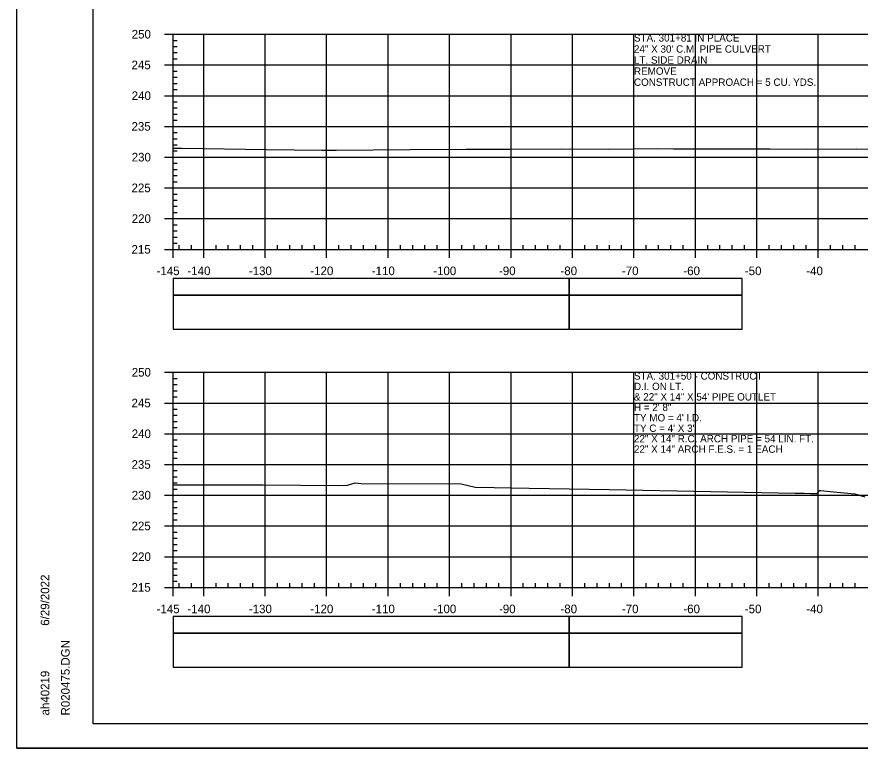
# Model space of a CAD drawing. Extents: x 1386544 to 1388153, y 379785 to 390999.
# Drawn here: x 1386544.5 to 1386681.7, y 384278.6 to 384397.6 of the extents above; entities that cross this region are included whole.
import ezdxf

# ---------------------------------------------------------------- set-up
doc = ezdxf.new("R2010")
doc.units = 0
for name, color, linetype in [('R_Axis', 7, 'Continuous'), ('R_Axis Annot', 7, 'Continuous'), ('R_Border', 7, 'Continuous'), ('R_Drive', 7, 'Continuous'), ('R_Exist Surface', 7, 'Continuous'), ('R_Grid', 7, 'Continuous'), ('R_No Plot', 7, 'Continuous'), ('R_Striping', 7, 'Continuous'), ('R_Water Annot', 7, 'Continuous')]:
    doc.layers.add(name, color=color, linetype=linetype)

msp = doc.modelspace()

# ---------------------------------------------------------------- linework, layer by layer
at = {"layer": 'R_Axis'}
for p, q in [((1386568.47, 384394.75), (1386569.87, 384394.75)), ((1386569.87, 384359.75), (1386569.87, 384394.75)), ((1386569.87, 384393.75), (1386570.57, 384393.75)), ((1386569.87, 384392.75), (1386570.57, 384392.75)), ((1386569.87, 384391.75), (1386570.57, 384391.75)), ((1386569.87, 384390.75), (1386570.57, 384390.75)), ((1386568.47, 384389.75), (1386569.87, 384389.75)), ((1386569.87, 384388.75), (1386570.57, 384388.75)), ((1386569.87, 384387.75), (1386570.57, 384387.75)), ((1386569.87, 384386.75), (1386570.57, 384386.75)), ((1386569.87, 384385.75), (1386570.57, 384385.75)), ((1386568.47, 384384.75), (1386569.87, 384384.75)), ((1386569.87, 384383.75), (1386570.57, 384383.75)), ((1386569.87, 384382.75), (1386570.57, 384382.75)), ((1386569.87, 384381.75), (1386570.57, 384381.75)), ((1386568.47, 384379.75), (1386569.87, 384379.75)), ((1386569.87, 384380.75), (1386570.57, 384380.75)), ((1386569.87, 384378.75), (1386570.57, 384378.75)), ((1386569.87, 384377.75), (1386570.57, 384377.75)), ((1386569.87, 384376.75), (1386570.57, 384376.75)), ((1386569.87, 384375.75), (1386570.57, 384375.75)), ((1386568.47, 384374.75), (1386569.87, 384374.75)), ((1386569.87, 384373.75), (1386570.57, 384373.75)), ((1386569.87, 384372.75), (1386570.57, 384372.75)), ((1386569.87, 384371.75), (1386570.57, 384371.75)), ((1386569.87, 384370.75), (1386570.57, 384370.75)), ((1386568.47, 384369.75), (1386569.87, 384369.75)), ((1386569.87, 384368.75), (1386570.57, 384368.75)), ((1386569.87, 384367.75), (1386570.57, 384367.75)), ((1386569.87, 384366.75), (1386570.57, 384366.75)), ((1386568.47, 384364.75), (1386569.87, 384364.75)), ((1386569.87, 384365.75), (1386570.57, 384365.75)), ((1386569.87, 384363.75), (1386570.57, 384363.75)), ((1386569.87, 384362.75), (1386570.57, 384362.75)), ((1386569.87, 384361.75), (1386570.57, 384361.75)), ((1386569.87, 384360.75), (1386570.57, 384360.75)), ((1386568.47, 384359.75), (1386569.87, 384359.75)), ((1386569.87, 384359.75), (1386569.87, 384360.45)), ((1386569.87, 384359.75), (1386859.87, 384359.75)), ((1386569.87, 384358.35), (1386569.87, 384359.75)), ((1386570.87, 384359.75), (1386570.87, 384360.45)), ((1386572.87, 384359.75), (1386572.87, 384360.45)), ((1386574.87, 384358.35), (1386574.87, 384359.75)), ((1386576.87, 384359.75), (1386576.87, 384360.45)), ((1386578.87, 384359.75), (1386578.87, 384360.45)), ((1386580.87, 384359.75), (1386580.87, 384360.45)), ((1386582.87, 384359.75), (1386582.87, 384360.45)), ((1386584.87, 384358.35), (1386584.87, 384359.75)), ((1386586.87, 384359.75), (1386586.87, 384360.45)), ((1386588.87, 384359.75), (1386588.87, 384360.45)), ((1386590.87, 384359.75), (1386590.87, 384360.45)), ((1386592.87, 384359.75), (1386592.87, 384360.45)), ((1386594.87, 384358.35), (1386594.87, 384359.75)), ((1386596.87, 384359.75), (1386596.87, 384360.45)), ((1386598.87, 384359.75), (1386598.87, 384360.45)), ((1386600.87, 384359.75), (1386600.87, 384360.45)), ((1386602.87, 384359.75), (1386602.87, 384360.45)), ((1386604.87, 384358.35), (1386604.87, 384359.75)), ((1386606.87, 384359.75), (1386606.87, 384360.45)), ((1386608.87, 384359.75), (1386608.87, 384360.45)), ((1386610.87, 384359.75), (1386610.87, 384360.45)), ((1386612.87, 384359.75), (1386612.87, 384360.45)), ((1386614.87, 384358.35), (1386614.87, 384359.75)), ((1386616.87, 384359.75), (1386616.87, 384360.45)), ((1386618.87, 384359.75), (1386618.87, 384360.45)), ((1386620.87, 384359.75), (1386620.87, 384360.45)), ((1386622.87, 384359.75), (1386622.87, 384360.45)), ((1386624.87, 384358.35), (1386624.87, 384359.75)), ((1386626.87, 384359.75), (1386626.87, 384360.45)), ((1386628.87, 384359.75), (1386628.87, 384360.45)), ((1386630.87, 384359.75), (1386630.87, 384360.45)), ((1386632.87, 384359.75), (1386632.87, 384360.45)), ((1386634.87, 384358.35), (1386634.87, 384359.75)), ((1386636.87, 384359.75), (1386636.87, 384360.45)), ((1386638.87, 384359.75), (1386638.87, 384360.45)), ((1386640.87, 384359.75), (1386640.87, 384360.45)), ((1386642.87, 384359.75), (1386642.87, 384360.45)), ((1386644.87, 384358.35), (1386644.87, 384359.75)), ((1386646.87, 384359.75), (1386646.87, 384360.45)), ((1386648.87, 384359.75), (1386648.87, 384360.45)), ((1386650.87, 384359.75), (1386650.87, 384360.45)), ((1386652.87, 384359.75), (1386652.87, 384360.45)), ((1386654.87, 384358.35), (1386654.87, 384359.75)), ((1386656.87, 384359.75), (1386656.87, 384360.45)), ((1386658.87, 384359.75), (1386658.87, 384360.45)), ((1386660.87, 384359.75), (1386660.87, 384360.45)), ((1386662.87, 384359.75), (1386662.87, 384360.45)), ((1386664.87, 384358.35), (1386664.87, 384359.75)), ((1386666.87, 384359.75), (1386666.87, 384360.45)), ((1386668.87, 384359.75), (1386668.87, 384360.45)), ((1386670.87, 384359.75), (1386670.87, 384360.45)), ((1386672.87, 384359.75), (1386672.87, 384360.45)), ((1386674.87, 384358.35), (1386674.87, 384359.75)), ((1386676.87, 384359.75), (1386676.87, 384360.45)), ((1386678.87, 384359.75), (1386678.87, 384360.45)), ((1386680.87, 384359.75), (1386680.87, 384360.45)), ((1386568.47, 384339.75), (1386569.87, 384339.75)), ((1386569.87, 384304.75), (1386569.87, 384339.75)), ((1386569.87, 384338.75), (1386570.57, 384338.75)), ((1386569.87, 384337.75), (1386570.57, 384337.75)), ((1386569.87, 384336.75), (1386570.57, 384336.75)), ((1386568.47, 384334.75), (1386569.87, 384334.75)), ((1386569.87, 384335.75), (1386570.57, 384335.75)), ((1386569.87, 384333.75), (1386570.57, 384333.75)), ((1386569.87, 384332.75), (1386570.57, 384332.75)), ((1386569.87, 384331.75), (1386570.57, 384331.75)), ((1386569.87, 384330.75), (1386570.57, 384330.75)), ((1386568.47, 384329.75), (1386569.87, 384329.75)), ((1386569.87, 384328.75), (1386570.57, 384328.75)), ((1386569.87, 384327.75), (1386570.57, 384327.75)), ((1386569.87, 384326.75), (1386570.57, 384326.75)), ((1386569.87, 384325.75), (1386570.57, 384325.75)), ((1386568.47, 384324.75), (1386569.87, 384324.75)), ((1386569.87, 384323.75), (1386570.57, 384323.75)), ((1386569.87, 384322.75), (1386570.57, 384322.75)), ((1386569.87, 384321.75), (1386570.57, 384321.75)), ((1386569.87, 384320.75), (1386570.57, 384320.75)), ((1386568.47, 384319.75), (1386569.87, 384319.75)), ((1386569.87, 384318.75), (1386570.57, 384318.75)), ((1386569.87, 384317.75), (1386570.57, 384317.75)), ((1386569.87, 384316.75), (1386570.57, 384316.75)), ((1386569.87, 384315.75), (1386570.57, 384315.75)), ((1386568.47, 384314.75), (1386569.87, 384314.75)), ((1386569.87, 384313.75), (1386570.57, 384313.75)), ((1386569.87, 384312.75), (1386570.57, 384312.75)), ((1386569.87, 384311.75), (1386570.57, 384311.75)), ((1386568.47, 384309.75), (1386569.87, 384309.75)), ((1386569.87, 384310.75), (1386570.57, 384310.75)), ((1386569.87, 384308.75), (1386570.57, 384308.75)), ((1386569.87, 384307.75), (1386570.57, 384307.75)), ((1386569.87, 384306.75), (1386570.57, 384306.75)), ((1386569.87, 384305.75), (1386570.57, 384305.75)), ((1386568.47, 384304.75), (1386569.87, 384304.75)), ((1386569.87, 384304.75), (1386569.87, 384305.45)), ((1386569.87, 384304.75), (1386859.87, 384304.75)), ((1386569.87, 384303.35), (1386569.87, 384304.75)), ((1386570.87, 384304.75), (1386570.87, 384305.45)), ((1386572.87, 384304.75), (1386572.87, 384305.45)), ((1386574.87, 384303.35), (1386574.87, 384304.75)), ((1386576.87, 384304.75), (1386576.87, 384305.45)), ((1386578.87, 384304.75), (1386578.87, 384305.45)), ((1386580.87, 384304.75), (1386580.87, 384305.45)), ((1386582.87, 384304.75), (1386582.87, 384305.45)), ((1386584.87, 384303.35), (1386584.87, 384304.75)), ((1386586.87, 384304.75), (1386586.87, 384305.45)), ((1386588.87, 384304.75), (1386588.87, 384305.45)), ((1386590.87, 384304.75), (1386590.87, 384305.45)), ((1386592.87, 384304.75), (1386592.87, 384305.45)), ((1386594.87, 384303.35), (1386594.87, 384304.75)), ((1386596.87, 384304.75), (1386596.87, 384305.45)), ((1386598.87, 384304.75), (1386598.87, 384305.45)), ((1386600.87, 384304.75), (1386600.87, 384305.45)), ((1386602.87, 384304.75), (1386602.87, 384305.45)), ((1386604.87, 384303.35), (1386604.87, 384304.75)), ((1386606.87, 384304.75), (1386606.87, 384305.45)), ((1386608.87, 384304.75), (1386608.87, 384305.45)), ((1386610.87, 384304.75), (1386610.87, 384305.45)), ((1386612.87, 384304.75), (1386612.87, 384305.45)), ((1386614.87, 384303.35), (1386614.87, 384304.75)), ((1386616.87, 384304.75), (1386616.87, 384305.45)), ((1386618.87, 384304.75), (1386618.87, 384305.45)), ((1386620.87, 384304.75), (1386620.87, 384305.45)), ((1386622.87, 384304.75), (1386622.87, 384305.45)), ((1386624.87, 384303.35), (1386624.87, 384304.75)), ((1386626.87, 384304.75), (1386626.87, 384305.45)), ((1386628.87, 384304.75), (1386628.87, 384305.45)), ((1386630.87, 384304.75), (1386630.87, 384305.45)), ((1386632.87, 384304.75), (1386632.87, 384305.45)), ((1386634.87, 384303.35), (1386634.87, 384304.75)), ((1386636.87, 384304.75), (1386636.87, 384305.45)), ((1386638.87, 384304.75), (1386638.87, 384305.45)), ((1386640.87, 384304.75), (1386640.87, 384305.45)), ((1386642.87, 384304.75), (1386642.87, 384305.45)), ((1386644.87, 384303.35), (1386644.87, 384304.75)), ((1386646.87, 384304.75), (1386646.87, 384305.45)), ((1386648.87, 384304.75), (1386648.87, 384305.45)), ((1386650.87, 384304.75), (1386650.87, 384305.45)), ((1386652.87, 384304.75), (1386652.87, 384305.45)), ((1386654.87, 384303.35), (1386654.87, 384304.75)), ((1386656.87, 384304.75), (1386656.87, 384305.45)), ((1386658.87, 384304.75), (1386658.87, 384305.45)), ((1386660.87, 384304.75), (1386660.87, 384305.45)), ((1386662.87, 384304.75), (1386662.87, 384305.45)), ((1386664.87, 384303.35), (1386664.87, 384304.75)), ((1386666.87, 384304.75), (1386666.87, 384305.45)), ((1386668.87, 384304.75), (1386668.87, 384305.45)), ((1386670.87, 384304.75), (1386670.87, 384305.45)), ((1386672.87, 384304.75), (1386672.87, 384305.45)), ((1386674.87, 384303.35), (1386674.87, 384304.75)), ((1386676.87, 384304.75), (1386676.87, 384305.45)), ((1386678.87, 384304.75), (1386678.87, 384305.45)), ((1386680.87, 384304.75), (1386680.87, 384305.45))]:
    msp.add_line(p, q, dxfattribs=at)
at = {"layer": 'R_Axis Annot'}
for points in [[(1386569.87, 384352.31), (1386634.31, 384352.31), (1386634.31, 384355.02), (1386569.87, 384355.02)], [(1386569.87, 384346.78), (1386634.31, 384346.78), (1386634.31, 384352.31), (1386569.87, 384352.31)], [(1386569.87, 384297.31), (1386634.31, 384297.31), (1386634.31, 384300.02), (1386569.87, 384300.02)], [(1386569.87, 384291.78), (1386634.31, 384291.78), (1386634.31, 384297.31), (1386569.87, 384297.31)]]:
    msp.add_lwpolyline(points, close=True, dxfattribs=at)
at = {"layer": 'R_Border'}
for p, q in [((1386556.87, 384282.58), (1386556.87, 384488.04)), ((1386556.87, 384282.58), (1386556.87, 384282.58)), ((1386873.05, 384282.58), (1386556.87, 384282.58))]:
    msp.add_line(p, q, dxfattribs=at)
at = {"layer": 'R_Exist Surface'}
for points in [[(1386569.87, 384376.2), (1386571.11, 384376.21), (1386571.34, 384376.21), (1386585.09, 384376), (1386594.08, 384375.9), (1386596.44, 384375.91), (1386608.41, 384375.99), (1386617.57, 384376.06), (1386624.65, 384376.03), (1386633.15, 384376.12), (1386640.78, 384376.06), (1386648.8, 384376.13), (1386651.3, 384376.09), (1386656.49, 384376.11), (1386667.04, 384376.1), (1386672.9, 384376.07), (1386681.13, 384376.08), (1386689.26, 384375.98)], [(1386569.87, 384321.42), (1386575.42, 384321.42), (1386576.79, 384321.46), (1386584.53, 384321.46), (1386596.76, 384321.35), (1386598.28, 384321.36), (1386598.44, 384321.44), (1386599.5, 384321.74), (1386600.47, 384321.68), (1386616.78, 384321.6), (1386616.78, 384321.6), (1386619.01, 384321.07), (1386622.12, 384321.02), (1386627.84, 384320.87), (1386640.82, 384320.69), (1386671.09, 384320.08), (1386672.58, 384320.06), (1386673.62, 384320.05), (1386673.67, 384320.05), (1386674.66, 384320.05), (1386674.69, 384320.08), (1386675.13, 384320.49), (1386675.28, 384320.53), (1386675.29, 384320.53), (1386676.79, 384320.37), (1386680.83, 384319.98), (1386682.42, 384319.46)]]:
    msp.add_lwpolyline(points, dxfattribs=at)
at = {"layer": 'R_Grid'}
for p, q in [((1386569.87, 384394.75), (1386859.87, 384394.75)), ((1386569.87, 384359.75), (1386569.87, 384394.75)), ((1386574.87, 384359.75), (1386574.87, 384394.75)), ((1386584.87, 384359.75), (1386584.87, 384394.75)), ((1386594.87, 384359.75), (1386594.87, 384394.75)), ((1386604.87, 384359.75), (1386604.87, 384394.75)), ((1386614.87, 384359.75), (1386614.87, 384394.75)), ((1386624.87, 384359.75), (1386624.87, 384394.75)), ((1386634.87, 384359.75), (1386634.87, 384394.75)), ((1386644.87, 384359.75), (1386644.87, 384394.75)), ((1386654.87, 384359.75), (1386654.87, 384394.75)), ((1386664.87, 384359.75), (1386664.87, 384394.75)), ((1386674.87, 384359.75), (1386674.87, 384394.75)), ((1386569.87, 384389.75), (1386859.87, 384389.75)), ((1386569.87, 384384.75), (1386859.87, 384384.75)), ((1386569.87, 384379.75), (1386859.87, 384379.75)), ((1386569.87, 384374.75), (1386859.87, 384374.75)), ((1386569.87, 384369.75), (1386859.87, 384369.75)), ((1386569.87, 384364.75), (1386859.87, 384364.75)), ((1386569.87, 384359.75), (1386859.87, 384359.75)), ((1386569.87, 384339.75), (1386859.87, 384339.75)), ((1386569.87, 384304.75), (1386569.87, 384339.75)), ((1386574.87, 384304.75), (1386574.87, 384339.75)), ((1386584.87, 384304.75), (1386584.87, 384339.75)), ((1386594.87, 384304.75), (1386594.87, 384339.75)), ((1386604.87, 384304.75), (1386604.87, 384339.75)), ((1386614.87, 384304.75), (1386614.87, 384339.75)), ((1386624.87, 384304.75), (1386624.87, 384339.75)), ((1386634.87, 384304.75), (1386634.87, 384339.75)), ((1386644.87, 384304.75), (1386644.87, 384339.75)), ((1386654.87, 384304.75), (1386654.87, 384339.75)), ((1386664.87, 384304.75), (1386664.87, 384339.75)), ((1386674.87, 384304.75), (1386674.87, 384339.75)), ((1386569.87, 384334.75), (1386859.87, 384334.75)), ((1386569.87, 384329.75), (1386859.87, 384329.75)), ((1386569.87, 384324.75), (1386859.87, 384324.75)), ((1386569.87, 384319.75), (1386859.87, 384319.75)), ((1386569.87, 384314.75), (1386859.87, 384314.75)), ((1386569.87, 384309.75), (1386859.87, 384309.75)), ((1386569.87, 384304.75), (1386859.87, 384304.75))]:
    msp.add_line(p, q, dxfattribs=at)
at = {"layer": 'R_No Plot'}
msp.add_line((1386544.47, 384278.61), (1386877.8, 384278.61), dxfattribs=at)
for points in [[(1386544.46, 384491.94), (1386877.8, 384491.94), (1386877.8, 384278.6), (1386544.46, 384278.6)], [(1386790.79, 384488.04), (1386810.41, 384488.04), (1386810.41, 384478.16), (1386826.52, 384478.16), (1386849.72, 384478.16), (1386849.72, 384453.83), (1386873.05, 384453.83), (1386873.05, 384282.58), (1386556.87, 384282.58), (1386556.87, 384488.04)]]:
    msp.add_lwpolyline(points, close=True, dxfattribs=at)
at = {"layer": 'R_Striping'}
for points in [[(1386634.31, 384352.31), (1386662.49, 384352.31), (1386662.49, 384355.02), (1386634.31, 384355.02)], [(1386634.31, 384346.79), (1386662.49, 384346.79), (1386662.49, 384352.31), (1386634.31, 384352.31)], [(1386634.31, 384297.31), (1386662.49, 384297.31), (1386662.49, 384300.02), (1386634.31, 384300.02)], [(1386634.31, 384291.79), (1386662.49, 384291.79), (1386662.49, 384297.31), (1386634.31, 384297.31)]]:
    msp.add_lwpolyline(points, close=True, dxfattribs=at)

# ---------------------------------------------------------------- texts
at = {"layer": 'R_Axis Annot'}
for s, p in [('250', (1386563.15, 384394.05)), ('245', (1386563.12, 384389.05)), ('240', (1386563.15, 384384.05)), ('235', (1386563.12, 384379.05)), ('230', (1386563.15, 384374.05)), ('225', (1386563.12, 384369.05)), ('220', (1386563.15, 384364.05)), ('215', (1386563.12, 384359.05)), ('-145', (1386567.2, 384355.55)), ('-140', (1386572.21, 384355.55)), ('-130', (1386582.21, 384355.55)), ('-120', (1386592.21, 384355.55)), ('-110', (1386602.21, 384355.55)), ('-100', (1386612.21, 384355.55)), ('-90', (1386622.91, 384355.55)), ('-80', (1386632.91, 384355.55)), ('-70', (1386642.91, 384355.55)), ('-60', (1386652.91, 384355.55)), ('-50', (1386662.91, 384355.55)), ('-40', (1386672.91, 384355.55)), ('250', (1386563.15, 384339.05)), ('245', (1386563.12, 384334.05)), ('240', (1386563.15, 384329.05)), ('235', (1386563.12, 384324.05)), ('230', (1386563.15, 384319.05)), ('225', (1386563.12, 384314.05)), ('220', (1386563.15, 384309.05)), ('215', (1386563.12, 384304.05)), ('-145', (1386567.2, 384300.55)), ('-140', (1386572.21, 384300.55)), ('-130', (1386582.21, 384300.55)), ('-120', (1386592.21, 384300.55)), ('-110', (1386602.21, 384300.55)), ('-100', (1386612.21, 384300.55)), ('-90', (1386622.91, 384300.55)), ('-80', (1386632.91, 384300.55)), ('-70', (1386642.91, 384300.55)), ('-60', (1386652.91, 384300.55)), ('-50', (1386662.91, 384300.55)), ('-40', (1386672.91, 384300.55))]:
    msp.add_text(s, height=1.4, dxfattribs=at).set_placement(p)
at = {"layer": 'R_Border'}
for s, p in [('6/29/2022', (1386549.74, 384298.51)), ('R020475.DGN', (1386553.06, 384283.91)), ('ah40219', (1386549.74, 384283.91))]:
    msp.add_text(s, height=1.4, rotation=90, dxfattribs=at).set_placement(p)
at = {"layer": 'R_Drive'}
for s, p in [('STA. 301+81 IN PLACE', (1386644.87, 384393.55)), ('24" X 30\' C.M. PIPE CULVERT', (1386644.87, 384391.75)), ('LT. SIDE DRAIN', (1386644.87, 384389.95)), ('REMOVE', (1386644.87, 384388.15)), ('CONSTRUCT APPROACH = 5 CU. YDS.', (1386644.87, 384386.35))]:
    msp.add_text(s, height=1.2, dxfattribs=at).set_placement(p)
at = {"layer": 'R_Water Annot'}
for s, p in [('STA. 301+50 - CONSTRUCT', (1386644.87, 384338.55)), ('D.I. ON LT.', (1386644.87, 384336.85)), ('& 22" X 14" X 54\' PIPE OUTLET', (1386644.87, 384335.15)), ('H = 2\' 8"', (1386644.87, 384333.45)), ("TY MO = 4' I.D.", (1386644.87, 384331.75)), ("TY C = 4' X 3'", (1386644.87, 384330.05)), ('22" X 14" R.C. ARCH PIPE = 54 LIN. FT.', (1386644.87, 384328.35)), ('22" X 14" ARCH F.E.S. = 1 EACH', (1386644.87, 384326.65))]:
    msp.add_text(s, height=1.2, dxfattribs=at).set_placement(p)

doc.saveas('drawing.dxf')
